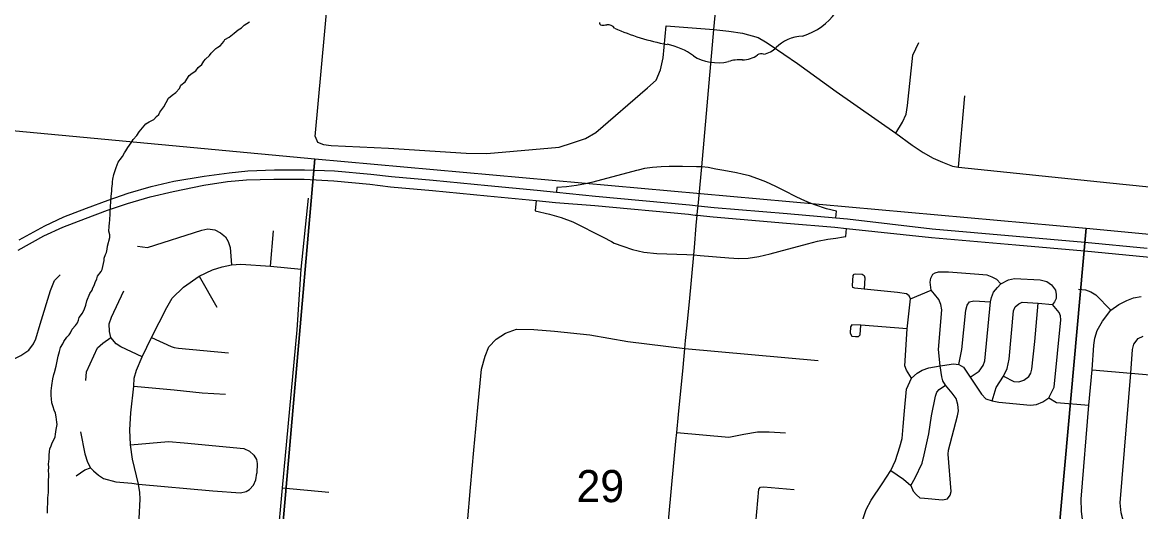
# Model space of a CAD drawing. Extents: x -38.1 to 35.9, y -2.7 to 28.5.
# Drawn here: x 10.521 to 11.979, y 13.772 to 14.409 of the extents above; entities that cross this region are included whole.
import ezdxf

# ---------------------------------------------------------------- set-up
doc = ezdxf.new("R2010")
doc.units = 0
for name, color, linetype in [('GM_X_City_Street', 7, 'Continuous'), ('GM_X_Corporation_Text', 7, 'Continuous'), ('GM_X_Interchange_Ramps', 7, 'Continuous'), ('GM_X_Minor_River', 7, 'Continuous'), ('GM_X_Rail_Line_Text', 7, 'Continuous'), ('GM_X_Section', 7, 'Continuous'), ('GM_X_Section_Text', 7, 'Continuous'), ('GM_X_US_Route', 7, 'Continuous')]:
    doc.layers.add(name, color=color, linetype=linetype)

msp = doc.modelspace()

# ---------------------------------------------------------------- linework, layer by layer
at = {"layer": 'GM_X_City_Street'}
for p, q in [((11.7415, 14.2208), (11.7498, 14.3139)), ((10.8444, 14.0918), (10.8483, 14.1375)), ((10.7513, 14.0787), (10.774, 14.0382)), ((11.3847, 13.9844), (11.5586, 13.9685)), ((10.8597, 13.8027), (10.9201, 13.797))]:
    msp.add_line(p, q, dxfattribs=at)
for points in [[(10.9023, 14.2606), (10.9436, 14.7109), (10.9473, 14.7488), (10.9577, 14.8566), (10.9636, 14.9173), (10.9684, 14.9702), (10.9767, 15.052), (10.9778, 15.0689), (10.9948, 15.2388)], [(10.9023, 14.2606), (10.9054, 14.2533), (10.9132, 14.2501), (10.9233, 14.2491), (10.9982, 14.2455), (11.0995, 14.239), (11.1265, 14.2384), (11.2207, 14.2468), (11.2383, 14.2524), (11.2549, 14.2579), (11.2686, 14.2657), (11.336, 14.3243), (11.3471, 14.3343), (11.3529, 14.3478), (11.3565, 14.3634), (11.3604, 14.4048), (11.4223, 14.4003)], [(11.4223, 14.4003), (11.4419, 14.3982), (11.4597, 14.3952), (11.4802, 14.3899), (11.4898, 14.384)], [(11.4898, 14.384), (11.4959, 14.3802), (11.5315, 14.3558), (11.5823, 14.3195), (11.66, 14.2648), (11.6814, 14.2494), (11.6956, 14.2396), (11.7087, 14.2323), (11.7206, 14.227), (11.7338, 14.2222), (11.7415, 14.2208), (11.9391, 14.2002), (12.0843, 14.1854)], [(11.66, 14.2648), (11.6688, 14.2793), (11.6732, 14.2898), (11.675, 14.3012), (11.6821, 14.3668), (11.6901, 14.3834)], [(10.8533, 13.7315), (10.8597, 13.8027), (10.8789, 14.0086), (10.8842, 14.0878), (10.8936, 14.1804)], [(10.6705, 14.1175), (10.6836, 14.1158), (10.7548, 14.1387), (10.7623, 14.1403), (10.7714, 14.1388), (10.779, 14.135), (10.7853, 14.1299), (10.7891, 14.1238), (10.7914, 14.1158), (10.7934, 14.0932)], [(10.6717, 13.7476), (10.6728, 13.7624), (10.6743, 13.7879), (10.6736, 13.7964), (10.6719, 13.8075), (10.6641, 13.84), (10.6615, 13.8588), (10.6608, 13.8782), (10.6619, 13.9005), (10.6657, 13.935), (10.6665, 13.9454), (10.6695, 13.9559), (10.677, 13.9735), (10.6891, 13.9984), (10.7089, 14.0378), (10.7161, 14.0497), (10.7305, 14.0641), (10.7513, 14.0787), (10.7685, 14.0869), (10.7812, 14.0908), (10.7934, 14.0932), (10.8056, 14.0944), (10.8444, 14.0918), (10.8842, 14.0878)], [(10.5023, 13.9672), (10.5184, 13.9753), (10.5288, 13.9822), (10.5349, 13.9903), (10.5381, 13.9968), (10.5438, 14.0158), (10.5574, 14.0599), (10.5623, 14.0728), (10.5699, 14.0805)], [(11.6791, 14.0491), (11.6774, 14.0528), (11.6739, 14.0554), (11.6621, 14.0571), (11.6188, 14.0617), (11.6063, 14.0628), (11.604, 14.0638), (11.6036, 14.0662), (11.6044, 14.0794), (11.6056, 14.0811), (11.6075, 14.0818), (11.616, 14.0811), (11.6185, 14.0795), (11.6196, 14.0763), (11.6188, 14.0617)], [(11.7061, 14.0605), (11.7049, 14.0708), (11.7055, 14.076), (11.7082, 14.0811), (11.7112, 14.0828), (11.7154, 14.0841), (11.7286, 14.0843), (11.7684, 14.0811), (11.7786, 14.0802), (11.7853, 14.0777), (11.7911, 14.0745), (11.7967, 14.0685)], [(11.7571, 13.9467), (11.7686, 13.9547), (11.7738, 13.962), (11.776, 13.9681), (11.7833, 14.0449), (11.7847, 14.0507), (11.7875, 14.0575), (11.7926, 14.0637), (11.7967, 14.0685), (11.807, 14.0739), (11.8148, 14.0757), (11.8483, 14.0736), (11.857, 14.0715), (11.863, 14.0674), (11.868, 14.0602), (11.8692, 14.0546), (11.8692, 14.0493), (11.8671, 14.0449), (11.8645, 14.0415)], [(10.677, 13.9735), (10.6491, 13.9864), (10.643, 13.9905), (10.6357, 13.9988), (10.6342, 14.0063), (10.6337, 14.0162), (10.6368, 14.0251), (10.6527, 14.0596)], [(11.6532, 13.8251), (11.6699, 13.8138), (11.6793, 13.8055), (11.6824, 13.7981), (11.6867, 13.7935), (11.6914, 13.7897), (11.6972, 13.7893), (11.7208, 13.7868), (11.7272, 13.7881), (11.731, 13.7929), (11.7319, 13.7979), (11.7283, 13.8464), (11.7285, 13.8516), (11.7402, 13.8966), (11.7416, 13.9031), (11.741, 13.9111), (11.7385, 13.9189), (11.7336, 13.9261), (11.7246, 13.9366), (11.7214, 13.9419), (11.7199, 13.9473), (11.7178, 13.9615), (11.7156, 13.9828), (11.7198, 14.0347), (11.7185, 14.0415), (11.716, 14.048), (11.7105, 14.055), (11.7061, 14.0605)], [(11.6802, 13.9454), (11.6739, 13.9559), (11.6718, 13.9617), (11.6749, 14.0097), (11.6791, 14.0491), (11.7061, 14.0605)], [(11.8982, 14.0617), (11.9072, 14.0606), (11.9143, 14.0582), (11.9208, 14.0544), (11.9402, 14.0342)], [(11.9931, 13.7094), (11.9654, 13.685), (11.9571, 13.6824), (11.9503, 13.6834), (11.9436, 13.6868), (11.9356, 13.6953), (11.9219, 13.711), (11.9119, 13.7317), (11.9066, 13.748), (11.9034, 13.7615), (11.9022, 13.7722), (11.9015, 13.788), (11.9115, 13.9104), (11.9159, 13.9565), (11.9183, 13.9887), (11.9197, 13.9977), (11.9227, 14.0076), (11.9293, 14.0201), (11.9402, 14.0342), (11.9506, 14.0418), (11.9611, 14.0468), (11.97, 14.0504), (11.98, 14.0521)], [(11.7207, 13.9619), (11.735, 13.9642), (11.7422, 13.9635), (11.7482, 13.9599), (11.7571, 13.9467), (11.7715, 13.9245), (11.7775, 13.9186), (11.7854, 13.9162), (11.7944, 13.9142), (11.8354, 13.9104), (11.8432, 13.9111), (11.8517, 13.9145), (11.8594, 13.9198), (11.8665, 13.9339), (11.875, 14.0215), (11.8747, 14.0267), (11.8729, 14.0313), (11.8645, 14.0415)], [(11.7422, 13.9635), (11.7462, 13.9829), (11.7513, 14.0344), (11.7531, 14.0409), (11.7561, 14.0449), (11.7615, 14.0466), (11.7833, 14.0449)], [(11.7854, 13.9162), (11.7909, 13.9335), (11.8004, 13.9483), (11.8052, 13.958), (11.8076, 13.9705), (11.8133, 14.0334), (11.8158, 14.0385), (11.8202, 14.0426), (11.8246, 14.0448), (11.8457, 14.0433), (11.8645, 14.0415)], [(11.8004, 13.9483), (11.8139, 13.9414), (11.8203, 13.941), (11.827, 13.9431), (11.8332, 13.9479), (11.8359, 13.952), (11.8374, 13.9571), (11.8412, 13.9935), (11.8457, 14.0433)], [(11.0974, 13.7088), (11.1011, 13.757), (11.1051, 13.803), (11.1096, 13.8518), (11.1147, 13.9072), (11.1193, 13.9574), (11.1241, 13.9741), (11.1289, 13.9866), (11.1386, 13.9963), (11.1508, 14.0042), (11.1653, 14.0093), (11.1877, 14.0091), (11.2145, 14.0069), (11.2609, 14.0022), (11.3103, 13.9932), (11.3847, 13.9844)], [(11.6749, 14.0097), (11.6141, 14.0146), (11.6026, 14.0153), (11.6006, 14.0123), (11.6004, 14.0043), (11.6027, 14.0005), (11.6074, 13.9997), (11.6112, 14.0001), (11.6134, 14.0021), (11.6141, 14.0146)], [(10.6035, 13.9426), (10.6043, 13.9539), (10.6184, 13.985), (10.6254, 13.9912), (10.6357, 13.9988)], [(10.6891, 13.9984), (10.7144, 13.9869), (10.7185, 13.9854), (10.7242, 13.9846), (10.7896, 13.9786)], [(11.9931, 13.7094), (11.9676, 13.7385), (11.9617, 13.7477), (11.9579, 13.756), (11.9554, 13.7636), (11.954, 13.7699), (11.9526, 13.7832), (11.9666, 13.9519), (11.9688, 13.9829), (11.9704, 13.9898), (11.9759, 13.9971), (11.9825, 14.0005)], [(11.6061, 13.6624), (11.6101, 13.706), (11.6144, 13.7471), (11.617, 13.7613), (11.6211, 13.7744), (11.6276, 13.7864), (11.6421, 13.8078), (11.6532, 13.8251), (11.6594, 13.8383), (11.6653, 13.8559), (11.668, 13.867), (11.6697, 13.8826), (11.6713, 13.9028), (11.674, 13.9313), (11.6802, 13.9454), (11.6879, 13.9523), (11.6942, 13.956), (11.7029, 13.959), (11.7178, 13.9615), (11.7207, 13.9619)], [(11.9159, 13.9565), (11.9666, 13.9519), (12.1884, 13.933), (12.1963, 13.9311), (12.2022, 13.9287), (12.2121, 13.9236)], [(10.6657, 13.935), (10.7185, 13.9303), (10.7551, 13.9265), (10.7853, 13.9245)], [(11.6793, 13.8055), (11.6853, 13.8154), (11.6941, 13.8348), (11.6969, 13.8458), (11.7028, 13.8728), (11.7065, 13.8964), (11.7115, 13.9223), (11.7134, 13.9272), (11.7166, 13.931), (11.7246, 13.9366)], [(11.8594, 13.9198), (11.8694, 13.914), (11.9115, 13.9104)], [(10.5964, 13.8754), (10.6021, 13.847), (10.6055, 13.8359), (10.6092, 13.8288), (10.6132, 13.8246), (10.6197, 13.8192), (10.6265, 13.8146), (10.6424, 13.8104), (10.6631, 13.8087), (10.6719, 13.8075)], [(11.3741, 13.8749), (11.442, 13.8688), (11.4616, 13.8724), (11.4795, 13.8754), (11.4946, 13.8757), (11.516, 13.8743)], [(10.6615, 13.8588), (10.7111, 13.8631), (10.7316, 13.8613), (10.8093, 13.854), (10.8166, 13.8505), (10.8224, 13.8452), (10.8259, 13.8394), (10.8269, 13.8342), (10.8264, 13.8215)], [(10.5908, 13.8183), (10.6018, 13.826), (10.6092, 13.8288)], [(10.6719, 13.8075), (10.7689, 13.7988), (10.805, 13.796), (10.8125, 13.7976), (10.817, 13.8004), (10.8218, 13.8059), (10.8249, 13.8129), (10.8264, 13.8215)], [(11.4692, 13.6756), (11.4755, 13.7383), (11.4773, 13.7565), (11.481, 13.8008)], [(11.481, 13.8008), (11.4833, 13.8034), (11.4875, 13.804), (11.5273, 13.8002)]]:
    msp.add_lwpolyline(points, dxfattribs=at)
at = {"layer": 'GM_X_Corporation_Text'}
for points in [[(10.5163, 14.1258), (10.5497, 14.1444), (10.5747, 14.1559), (10.6041, 14.1673), (10.6326, 14.1778), (10.6587, 14.1868), (10.6885, 14.1954), (10.7183, 14.2025), (10.7578, 14.2091), (10.7902, 14.2135), (10.8147, 14.216), (10.8496, 14.217), (10.8886, 14.217), (10.9278, 14.2161), (10.9751, 14.2117), (11.002, 14.2085), (11.0565, 14.2038), (11.1279, 14.1967), (11.1919, 14.1905), (11.2172, 14.188), (11.2683, 14.183), (11.3907, 14.1716), (11.402, 14.1704), (11.4229, 14.1682), (11.5183, 14.1601), (11.5817, 14.1547), (11.5967, 14.1531), (11.7071, 14.1401), (11.817, 14.1307), (11.9065, 14.123), (11.9878, 14.1151)], [(10.5151, 14.1124), (10.5485, 14.131), (10.5735, 14.1425), (10.603, 14.1539), (10.6314, 14.1644), (10.6576, 14.1735), (10.6874, 14.182), (10.7171, 14.1891), (10.7573, 14.1972), (10.7882, 14.2018), (10.813, 14.2041), (10.8486, 14.2049), (10.8879, 14.2052), (10.9267, 14.2027), (10.9739, 14.1983), (11.0009, 14.1952), (11.0553, 14.1904), (11.1267, 14.1833), (11.1907, 14.1772), (11.2161, 14.1746), (11.2671, 14.1706), (11.3895, 14.1592), (11.398, 14.1583)], [(11.398, 14.1583), (11.4008, 14.158), (11.4217, 14.1558), (11.5171, 14.1477), (11.5805, 14.1423), (11.5955, 14.1407), (11.7065, 14.1289), (11.8164, 14.1195), (11.9059, 14.1118), (11.9871, 14.1039), (12.0643, 14.096), (12.1385, 14.0897), (12.2683, 14.0774), (12.4013, 14.0647), (12.5566, 14.0502), (12.707, 14.0369), (12.8391, 14.0238), (12.9932, 14.0104), (13.1057, 14.0001), (13.1867, 13.9931), (13.3126, 13.9816), (13.3638, 13.9765)]]:
    msp.add_lwpolyline(points, dxfattribs=at)
at = {"layer": 'GM_X_Interchange_Ramps'}
for p, q in [((11.4223, 14.4003), (11.4265, 14.4416)), ((11.4206, 14.3804), (11.4223, 14.4003)), ((11.4163, 14.3307), (11.4206, 14.3804)), ((11.4137, 14.3008), (11.4163, 14.3307)), ((11.4068, 14.2213), (11.4137, 14.3008)), ((11.3971, 14.1159), (11.3996, 14.1446)), ((11.3857, 13.9945), (11.3877, 14.0148))]:
    msp.add_line(p, q, dxfattribs=at)
for points in [[(11.3996, 14.1446), (11.4008, 14.158), (11.4013, 14.1636), (11.402, 14.1704), (11.4068, 14.2213)], [(11.3906, 14.0453), (11.3962, 14.1064), (11.3971, 14.1159)], [(11.3877, 14.0148), (11.389, 14.028), (11.3906, 14.0453)], [(11.3741, 13.8749), (11.3766, 13.898), (11.3823, 13.9594), (11.3847, 13.9844), (11.3857, 13.9945)], [(11.2962, 12.9308), (11.2992, 12.9763), (11.305, 13.076), (11.3167, 13.2481), (11.3288, 13.3787), (11.3316, 13.4126), (11.3398, 13.4959), (11.3472, 13.5784), (11.3527, 13.647), (11.3572, 13.6862), (11.3644, 13.7691), (11.373, 13.8636), (11.3741, 13.8749)]]:
    msp.add_lwpolyline(points, dxfattribs=at)
at = {"layer": 'GM_X_Rail_Line_Text'}
for points in [[(11.3237, 14.2169), (11.3216, 14.2163), (11.2648, 14.2012), (11.2549, 14.1988), (11.2432, 14.1966), (11.2305, 14.1951), (11.2177, 14.1941), (11.2172, 14.188)], [(11.4068, 14.2213), (11.3998, 14.2213), (11.3817, 14.2217), (11.3643, 14.2217), (11.3537, 14.2211), (11.3426, 14.2202), (11.3321, 14.2189), (11.3237, 14.2169)], [(11.4596, 14.2117), (11.4522, 14.2134), (11.4356, 14.2163), (11.4251, 14.2182), (11.4153, 14.2202), (11.4068, 14.2213)], [(11.4904, 14.2015), (11.4801, 14.2056), (11.4692, 14.2094), (11.4596, 14.2117)], [(11.5817, 14.1547), (11.5825, 14.1634), (11.5693, 14.1663), (11.5544, 14.1715), (11.5453, 14.1749), (11.5364, 14.1788), (11.5298, 14.1821), (11.5145, 14.1898), (11.5032, 14.1956), (11.4904, 14.2015)], [(11.1907, 14.1772), (11.1894, 14.1639), (11.208, 14.1595), (11.2235, 14.1551), (11.2385, 14.1495), (11.2783, 14.1292), (11.2889, 14.1236)], [(11.5071, 14.1106), (11.5449, 14.1209), (11.5579, 14.1242), (11.5713, 14.1269), (11.5815, 14.1282), (11.5917, 14.13), (11.5947, 14.1303), (11.5955, 14.1407)], [(11.2889, 14.1236), (11.2927, 14.1215), (11.304, 14.1175), (11.3164, 14.1133), (11.3314, 14.11), (11.3481, 14.1082), (11.3874, 14.1068), (11.3962, 14.1064)], [(11.3962, 14.1064), (11.4048, 14.1056), (11.4422, 14.1023), (11.455, 14.1017), (11.4675, 14.102), (11.4812, 14.1042), (11.4962, 14.1077), (11.5071, 14.1106)]]:
    msp.add_lwpolyline(points, dxfattribs=at)
at = {"layer": 'GM_X_Section'}
for points in [[(10.6291, 14.1066), (10.6303, 14.1096), (10.6311, 14.1138), (10.6316, 14.1176), (10.6344, 14.1289), (10.6345, 14.1323), (10.6335, 14.1373), (10.6336, 14.1434), (10.6341, 14.1483), (10.6345, 14.1517), (10.6351, 14.1601), (10.6351, 14.1627), (10.6356, 14.168), (10.6358, 14.1768), (10.6363, 14.1825), (10.6372, 14.19), (10.6373, 14.1927), (10.6382, 14.1988), (10.6382, 14.2014), (10.6387, 14.2052), (10.6399, 14.2113), (10.6428, 14.2203), (10.6456, 14.2271), (10.6479, 14.2305), (10.651, 14.2346), (10.6538, 14.2395), (10.6554, 14.2421), (10.6581, 14.2463), (10.6624, 14.2526), (10.6651, 14.2568), (10.6698, 14.262), (10.6729, 14.2669), (10.6815, 14.277), (10.6861, 14.2799), (10.6919, 14.2828), (10.6954, 14.2869), (10.6984, 14.2892), (10.6997, 14.2926), (10.7051, 14.2993), (10.711, 14.3106), (10.7157, 14.3147), (10.7207, 14.318), (10.7253, 14.3232), (10.7273, 14.3277), (10.7327, 14.3318), (10.7382, 14.3404), (10.7421, 14.3434), (10.747, 14.3463), (10.7498, 14.3505), (10.7544, 14.3546), (10.7572, 14.3591), (10.7595, 14.3617), (10.7645, 14.3665), (10.7669, 14.3695), (10.7727, 14.3755), (10.7754, 14.3773), (10.7788, 14.3795), (10.7835, 14.3844), (10.7847, 14.387), (10.7901, 14.3903), (10.797, 14.3955), (10.802, 14.3996), (10.8063, 14.4022), (10.8097, 14.4059), (10.8167, 14.4103)], [(10.5535, 13.7695), (10.5539, 13.7896), (10.5544, 13.7964), (10.5546, 13.8052), (10.5547, 13.8094), (10.5549, 13.8204), (10.5546, 13.8246), (10.5551, 13.8295), (10.5548, 13.8333), (10.5553, 13.8405), (10.5554, 13.8451), (10.5559, 13.85), (10.5563, 13.8534), (10.5579, 13.8572), (10.5591, 13.8598), (10.5631, 13.8692), (10.5639, 13.8726), (10.5648, 13.8787), (10.5657, 13.8851), (10.5654, 13.8882), (10.5651, 13.8916), (10.5644, 13.8951), (10.5637, 13.9), (10.5619, 13.9038), (10.5609, 13.9084), (10.5591, 13.9134), (10.5584, 13.9187), (10.5581, 13.9229), (10.5579, 13.929), (10.5588, 13.9358), (10.5601, 13.9449), (10.5617, 13.9502), (10.5625, 13.9529), (10.5646, 13.9612), (10.5663, 13.9699), (10.5671, 13.9744), (10.5688, 13.9805), (10.5704, 13.9854), (10.5735, 13.9903), (10.5747, 13.9933), (10.5783, 13.9989), (10.5814, 14.0019), (10.5833, 14.0045), (10.5853, 14.0094), (10.59, 14.0143), (10.5923, 14.0176), (10.5939, 14.021), (10.5944, 14.0248), (10.599, 14.0304), (10.6014, 14.0361), (10.6034, 14.0406), (10.6047, 14.0463), (10.6087, 14.0561), (10.6114, 14.0602), (10.6126, 14.0632), (10.6142, 14.0666), (10.6154, 14.0704), (10.6178, 14.0753), (10.6186, 14.0787), (10.6233, 14.0847), (10.6245, 14.0873), (10.6253, 14.0911), (10.627, 14.099), (10.6271, 14.1021), (10.6291, 14.1066)]]:
    msp.add_lwpolyline(points, dxfattribs=at)
at = {"layer": 'GM_X_Section_Text'}
for centre, major_axis, start_param, end_param in [((11.505, 14.4562), (0.0874, 0), 5.101752, 6.440018), ((11.277, 14.409), (0.00385, 0), 3.00124, 4.508301), ((11.2776, 14.4295), (0.0294, 0), 4.665946, 4.897461), ((11.2836, 14.3979), (0.0106, 0), 0.519207, 1.627899), ((11.4175, 14.5777), (0.2524, 0), 4.195997, 4.488961), ((11.5419, 14.3533), (0.0479, 0), 1.647645, 2.488434), ((11.3422, 14.3196), (0.079, 0), 0.823519, 1.323587), ((11.4844, 14.3626), (0.00752, 0), 1.147584, 2.315152), ((11.4812, 14.3901), (0.0282, 0), 4.937069, 5.64225), ((11.4276, 14.3969), (0.0501, 0), 4.026481, 4.996735), ((11.4566, 14.3277), (0.0412, 0), 1.495662, 1.94098), ((11.4602, 14.382), (0.0267, 0), 4.691044, 5.507374)]:
    msp.add_ellipse(centre, major_axis=major_axis, ratio=0.8, start_param=start_param, end_param=end_param, dxfattribs=at)
at = {"layer": 'GM_X_US_Route'}
for points in [[(9.9774, 14.3179), (10.9021, 14.2317), (10.8148, 13.2312), (9.8216, 13.3229), (9.8758, 14.0725)], [(10.9021, 14.2317), (11.9082, 14.1412), (11.8177, 13.1367), (10.8148, 13.2312)], [(12.9176, 14.045), (12.826, 13.0449), (11.8177, 13.1367), (11.9082, 14.1412)]]:
    msp.add_lwpolyline(points, close=True, dxfattribs=at)

# ---------------------------------------------------------------- texts
at = {"layer": 'GM_X_Minor_River'}
msp.add_text('29', height=0.04186, rotation=0, dxfattribs=at).set_placement((11.2433, 13.7839))

doc.saveas('drawing.dxf')
